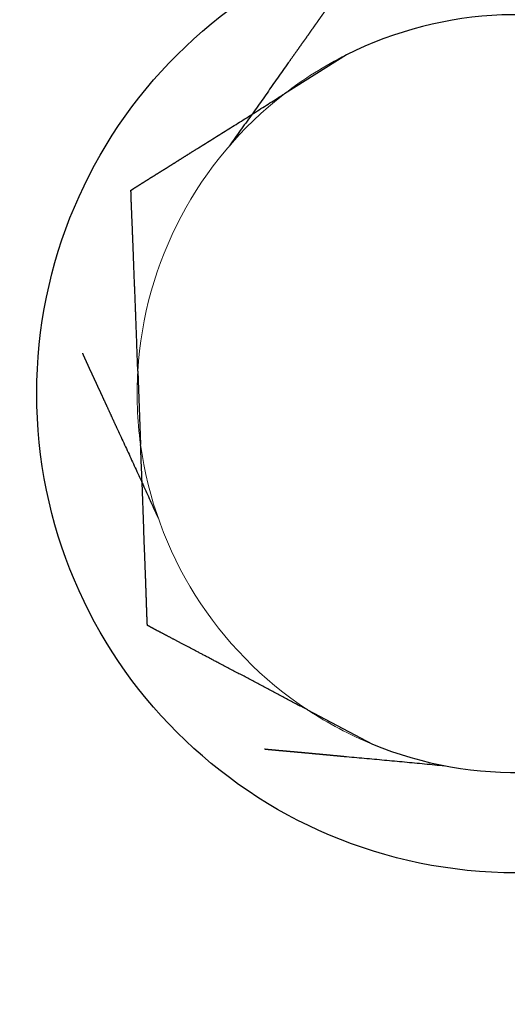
# Model space of a CAD drawing. Header units: inches. Extents: x 0 to 29700, y -16 to 21000.
# Tile 337 of 376: x 20032 to 20047, y 16504 to 16536. Entities that reach past the tile are written whole.
import ezdxf

# ---------------------------------------------------------------- set-up
doc = ezdxf.new("R2010")
doc.units = ezdxf.units.IN
doc.layers.add('254', color=7, linetype='Continuous', true_color=0xffffff)
doc.styles.add('latin_extended', font='simplex.shx')
doc.dimstyles.get("Standard").update_dxf_attribs({"dimtxt": 0.18, "dimasz": 0.18, "dimexe": 0.18, "dimexo": 0.0625, "dimgap": 0.09, "dimtad": 0, "dimtih": 1, "dimtoh": 1, "dimdec": 4, "dimzin": 0, "dimdsep": 46, "dimtxsty": 'Standard', "dimcen": 0.09, "dimadec": 0, "dimazin": 0, "dimtfac": 1, "dimtdec": 4, "dimtofl": 0, "dimtmove": 0, "dimatfit": 3, "dimfxl": 1, "dimtolj": 1, "dimtzin": 0, "dimarcsym": 0})

# ---------------------------------------------------------------- blocks, each defined once
blk = doc.blocks.new('_U5')
at = {"layer": '254', "color": 3, "linetype": 'Continuous', "lineweight": 13, "transparency": 16777216}
for p, q in [((27220.427, 17368.716), (27220.427, 13173.692)), ((18363.86, 15513.186), (18363.86, 13173.692)), ((18538.86, 13223.692), (27045.427, 13223.692))]:
    blk.add_line(p, q, dxfattribs=at)
at = {"layer": '254', "color": 3, "transparency": 16777216}
for points in [[(18538.86, 13252.858), (18538.86, 13194.525), (18363.86, 13223.692)], [(27045.427, 13194.525), (27045.427, 13252.858), (27220.427, 13223.692)]]:
    blk.add_solid(points, dxfattribs=at)
at = {"layer": 'Defpoints', "color": 0, "transparency": 16777216}
for p in [(27220.427, 17418.716), (18363.86, 15563.186), (27220.427, 13223.692)]:
    blk.add_point(p, dxfattribs=at)
at = {"layer": '254', "color": 2, "lineweight": 13, "transparency": 16777216, "insert": (22483.81, 13486.192), "char_height": 175, "attachment_point": 1, "style": 'latin_extended'}
blk.add_mtext('\\A1;8857', dxfattribs=at)

msp = doc.modelspace()

# ---------------------------------------------------------------- linework, layer by layer
at = {"layer": '254', "color": 2, "linetype": 'Continuous', "lineweight": 25}
for p, q in [((20041.959, 16534.472), (20039.987, 16533.232)), ((20035.325, 16524.405), (20035.413, 16522.077)), ((20040.726, 16513.627), (20042.786, 16512.539))]:
    msp.add_line(p, q, dxfattribs=at)
msp.add_circle((20047.36, 16523.694), 15.25, dxfattribs=at)
for start, end in [(67.7044, 116.6154), (247.7044, 296.6154)]:
    msp.add_arc((20047.36, 16523.694), 12.056, start, end, dxfattribs=at)
at = {"layer": '254', "color": 110, "linetype": 'Continuous', "lineweight": 13}
for start, end in [(116.6153, 127.7043), (127.7044, 176.6154), (176.6153, 187.7043), (187.7044, 236.6154), (236.6153, 247.7043)]:
    msp.add_arc((20047.36, 16523.694), 12.056, start, end, dxfattribs=at)
at = {"layer": '254', "color": 2, "linetype": 'Continuous', "lineweight": 25}
for points, knots in [([(20041.574, 16536.284), (20041.572, 16536.282), (20041.571, 16536.28), (20041.57, 16536.279), (20041.569, 16536.278), (20041.568, 16536.276), (20041.566, 16536.274), (20041.565, 16536.272), (20041.563, 16536.269), (20041.561, 16536.267), (20041.559, 16536.264), (20041.557, 16536.261), (20041.555, 16536.258), (20041.552, 16536.255), (20041.55, 16536.251), (20041.547, 16536.247), (20041.544, 16536.243), (20041.541, 16536.239), (20041.538, 16536.235), (20041.534, 16536.23), (20041.531, 16536.225), (20041.527, 16536.22), (20041.523, 16536.215), (20041.519, 16536.21), (20041.515, 16536.204), (20041.511, 16536.198), (20041.506, 16536.192), (20041.502, 16536.186), (20041.497, 16536.179), (20041.492, 16536.173), (20041.487, 16536.166), (20041.482, 16536.159), (20041.477, 16536.151), (20041.472, 16536.144), (20041.466, 16536.136), (20041.46, 16536.128), (20041.455, 16536.12), (20041.449, 16536.112), (20041.443, 16536.103), (20041.436, 16536.094), (20041.43, 16536.085), (20041.423, 16536.076), (20041.417, 16536.067), (20041.41, 16536.057), (20041.403, 16536.047), (20041.396, 16536.038), (20041.389, 16536.027), (20041.381, 16536.017), (20041.374, 16536.006), (20041.366, 16535.996), (20041.359, 16535.985), (20041.351, 16535.973), (20041.343, 16535.962), (20041.334, 16535.951), (20041.326, 16535.939), (20041.318, 16535.927), (20041.309, 16535.915), (20041.3, 16535.902), (20041.292, 16535.89), (20041.283, 16535.877), (20041.273, 16535.864), (20041.264, 16535.851), (20041.255, 16535.838), (20041.245, 16535.824), (20041.236, 16535.81), (20041.226, 16535.796), (20041.216, 16535.782), (20041.206, 16535.768), (20041.196, 16535.754), (20041.186, 16535.739), (20041.175, 16535.724), (20041.165, 16535.709), (20041.154, 16535.694), (20041.143, 16535.679), (20041.132, 16535.663), (20041.121, 16535.647), (20041.11, 16535.631), (20041.099, 16535.615), (20041.087, 16535.599), (20041.076, 16535.582), (20041.064, 16535.566), (20041.052, 16535.549), (20041.04, 16535.532), (20041.028, 16535.515), (20041.016, 16535.497), (20041.003, 16535.48), (20040.991, 16535.462), (20040.978, 16535.444), (20040.966, 16535.426), (20040.953, 16535.408), (20040.94, 16535.389), (20040.927, 16535.371), (20040.914, 16535.352), (20040.9, 16535.333), (20040.887, 16535.314), (20040.873, 16535.295), (20040.86, 16535.276), (20040.846, 16535.256), (20040.832, 16535.236), (20040.818, 16535.216), (20040.804, 16535.196), (20040.79, 16535.176), (20040.775, 16535.156), (20040.761, 16535.135), (20040.746, 16535.115), (20040.731, 16535.094), (20040.716, 16535.073), (20040.701, 16535.052), (20040.686, 16535.03), (20040.671, 16535.009), (20040.656, 16534.987), (20040.64, 16534.965), (20040.625, 16534.943), (20040.609, 16534.921), (20040.593, 16534.899), (20040.578, 16534.877), (20040.562, 16534.854), (20040.546, 16534.831), (20040.529, 16534.809), (20040.513, 16534.786), (20040.497, 16534.762), (20040.48, 16534.739), (20040.463, 16534.716), (20040.447, 16534.692), (20040.43, 16534.668), (20040.413, 16534.644), (20040.396, 16534.62), (20040.379, 16534.596), (20040.361, 16534.572), (20040.344, 16534.547), (20040.326, 16534.523), (20040.309, 16534.498), (20040.291, 16534.473), (20040.273, 16534.448), (20040.256, 16534.423), (20040.238, 16534.397), (20040.219, 16534.372), (20040.201, 16534.346), (20040.183, 16534.32), (20040.165, 16534.295), (20040.146, 16534.269), (20040.128, 16534.242), (20040.059, 16534.145), (20039.94, 16533.977), (20039.771, 16533.736), (20039.602, 16533.497), (20039.434, 16533.257), (20039.265, 16533.018), (20039.095, 16532.78), (20038.925, 16532.541), (20038.755, 16532.302), (20038.584, 16532.063), (20038.413, 16531.823), (20038.299, 16531.662), (20038.242, 16531.581)], [0, 0, 0, 0, 0.013577, 0.015861, 0.018152, 0.020449, 0.022754, 0.025067, 0.027387, 0.029717, 0.032055, 0.034402, 0.036759, 0.039126, 0.041504, 0.043892, 0.046291, 0.048702, 0.051125, 0.05356, 0.056007, 0.058467, 0.06094, 0.063426, 0.065926, 0.06844, 0.070969, 0.073511, 0.076069, 0.078642, 0.08123, 0.083833, 0.086453, 0.089089, 0.09174, 0.094409, 0.097094, 0.099796, 0.102516, 0.105253, 0.108007, 0.11078, 0.11357, 0.116379, 0.119206, 0.122051, 0.124916, 0.127799, 0.130701, 0.133623, 0.136564, 0.139524, 0.142504, 0.145504, 0.148524, 0.151565, 0.154625, 0.157706, 0.160807, 0.163929, 0.167071, 0.170235, 0.173419, 0.176625, 0.179851, 0.183099, 0.186368, 0.189659, 0.192971, 0.196305, 0.199661, 0.203038, 0.206437, 0.209859, 0.213302, 0.216767, 0.220255, 0.223765, 0.227297, 0.230851, 0.234428, 0.238028, 0.24165, 0.245294, 0.248961, 0.252651, 0.256364, 0.2601, 0.263858, 0.26764, 0.271444, 0.275271, 0.279122, 0.282995, 0.286892, 0.290812, 0.294755, 0.298721, 0.30271, 0.306723, 0.310759, 0.314819, 0.318901, 0.323008, 0.327137, 0.331291, 0.335467, 0.339667, 0.343891, 0.348138, 0.352409, 0.356704, 0.361022, 0.365364, 0.369729, 0.374118, 0.378531, 0.382967, 0.387427, 0.391911, 0.396419, 0.40095, 0.405505, 0.410084, 0.414687, 0.419313, 0.423963, 0.428638, 0.433335, 0.438057, 0.442803, 0.447572, 0.452365, 0.457182, 0.462023, 0.466888, 0.471777, 0.476689, 0.481625, 0.486585, 0.491569, 0.496577, 0.501609, 0.547277, 0.592736, 0.638031, 0.68321, 0.72832, 0.773407, 0.818518, 0.863695, 0.908976, 0.9544, 1, 1, 1, 1]), ([(20035.108, 16530.165), (20035.11, 16530.166), (20035.112, 16530.167), (20035.113, 16530.168), (20035.114, 16530.169), (20035.116, 16530.17), (20035.118, 16530.172), (20035.12, 16530.173), (20035.123, 16530.175), (20035.125, 16530.176), (20035.128, 16530.178), (20035.131, 16530.18), (20035.134, 16530.182), (20035.138, 16530.185), (20035.141, 16530.187), (20035.145, 16530.189), (20035.149, 16530.192), (20035.153, 16530.195), (20035.158, 16530.198), (20035.162, 16530.201), (20035.167, 16530.204), (20035.172, 16530.207), (20035.178, 16530.211), (20035.183, 16530.214), (20035.189, 16530.218), (20035.195, 16530.222), (20035.201, 16530.226), (20035.207, 16530.23), (20035.214, 16530.234), (20035.221, 16530.239), (20035.228, 16530.243), (20035.235, 16530.248), (20035.242, 16530.253), (20035.25, 16530.257), (20035.258, 16530.262), (20035.266, 16530.268), (20035.274, 16530.273), (20035.283, 16530.278), (20035.291, 16530.284), (20035.3, 16530.289), (20035.309, 16530.295), (20035.319, 16530.301), (20035.328, 16530.307), (20035.338, 16530.313), (20035.348, 16530.319), (20035.358, 16530.326), (20035.368, 16530.332), (20035.379, 16530.339), (20035.39, 16530.346), (20035.401, 16530.353), (20035.412, 16530.36), (20035.423, 16530.367), (20035.435, 16530.374), (20035.446, 16530.382), (20035.458, 16530.389), (20035.471, 16530.397), (20035.483, 16530.405), (20035.496, 16530.412), (20035.509, 16530.421), (20035.522, 16530.429), (20035.535, 16530.437), (20035.548, 16530.445), (20035.562, 16530.454), (20035.576, 16530.462), (20035.59, 16530.471), (20035.604, 16530.48), (20035.618, 16530.489), (20035.633, 16530.498), (20035.648, 16530.507), (20035.663, 16530.517), (20035.678, 16530.526), (20035.694, 16530.536), (20035.709, 16530.546), (20035.725, 16530.555), (20035.741, 16530.565), (20035.757, 16530.576), (20035.774, 16530.586), (20035.79, 16530.596), (20035.807, 16530.607), (20035.824, 16530.617), (20035.841, 16530.628), (20035.858, 16530.639), (20035.876, 16530.649), (20035.894, 16530.661), (20035.912, 16530.672), (20035.93, 16530.683), (20035.948, 16530.694), (20035.966, 16530.706), (20035.985, 16530.717), (20036.004, 16530.729), (20036.023, 16530.741), (20036.042, 16530.753), (20036.062, 16530.765), (20036.081, 16530.777), (20036.101, 16530.79), (20036.121, 16530.802), (20036.141, 16530.815), (20036.161, 16530.827), (20036.182, 16530.84), (20036.202, 16530.853), (20036.223, 16530.866), (20036.244, 16530.879), (20036.265, 16530.893), (20036.287, 16530.906), (20036.308, 16530.919), (20036.33, 16530.933), (20036.352, 16530.947), (20036.374, 16530.961), (20036.396, 16530.974), (20036.419, 16530.989), (20036.441, 16531.003), (20036.464, 16531.017), (20036.487, 16531.031), (20036.51, 16531.046), (20036.533, 16531.06), (20036.557, 16531.075), (20036.58, 16531.09), (20036.604, 16531.105), (20036.628, 16531.12), (20036.652, 16531.135), (20036.676, 16531.151), (20036.701, 16531.166), (20036.726, 16531.181), (20036.75, 16531.197), (20036.775, 16531.213), (20036.8, 16531.229), (20036.826, 16531.245), (20036.851, 16531.261), (20036.877, 16531.277), (20036.903, 16531.293), (20036.929, 16531.309), (20036.955, 16531.326), (20036.981, 16531.342), (20037.008, 16531.359), (20037.034, 16531.376), (20037.061, 16531.393), (20037.088, 16531.41), (20037.115, 16531.427), (20037.143, 16531.444), (20037.17, 16531.461), (20037.198, 16531.479), (20037.226, 16531.496), (20037.32, 16531.555), (20037.481, 16531.656), (20037.709, 16531.799), (20037.937, 16531.941), (20038.164, 16532.083), (20038.391, 16532.225), (20038.618, 16532.367), (20038.845, 16532.51), (20039.072, 16532.654), (20039.299, 16532.798), (20039.527, 16532.943), (20039.757, 16533.087), (20039.91, 16533.184), (20039.987, 16533.232)], [0, 0, 0, 0, 0.013342, 0.015588, 0.01784, 0.0201, 0.022368, 0.024643, 0.026927, 0.029219, 0.03152, 0.033831, 0.036152, 0.038483, 0.040825, 0.043177, 0.045541, 0.047916, 0.050303, 0.052703, 0.055115, 0.05754, 0.059978, 0.06243, 0.064895, 0.067374, 0.069868, 0.072377, 0.0749, 0.077439, 0.079993, 0.082563, 0.085149, 0.087751, 0.09037, 0.093005, 0.095657, 0.098327, 0.101013, 0.103718, 0.10644, 0.10918, 0.111938, 0.114715, 0.11751, 0.120324, 0.123157, 0.12601, 0.128881, 0.131772, 0.134683, 0.137614, 0.140565, 0.143535, 0.146526, 0.149538, 0.15257, 0.155623, 0.158697, 0.161792, 0.164908, 0.168045, 0.171204, 0.174384, 0.177586, 0.18081, 0.184055, 0.187323, 0.190613, 0.193925, 0.19726, 0.200617, 0.203996, 0.207398, 0.210823, 0.214271, 0.217742, 0.221236, 0.224753, 0.228294, 0.231858, 0.235445, 0.239056, 0.24269, 0.246348, 0.25003, 0.253736, 0.257466, 0.26122, 0.264998, 0.2688, 0.272626, 0.276477, 0.280352, 0.284252, 0.288176, 0.292125, 0.296099, 0.300097, 0.304121, 0.308169, 0.312242, 0.31634, 0.320464, 0.324613, 0.328786, 0.332986, 0.33721, 0.341461, 0.345736, 0.350038, 0.354365, 0.358717, 0.363096, 0.3675, 0.37193, 0.376387, 0.380869, 0.385377, 0.389912, 0.394472, 0.399059, 0.403673, 0.408312, 0.412979, 0.417671, 0.422391, 0.427136, 0.431909, 0.436708, 0.441534, 0.446387, 0.451267, 0.456174, 0.461108, 0.466069, 0.471057, 0.476073, 0.481116, 0.486185, 0.491283, 0.496408, 0.50156, 0.543377, 0.585008, 0.626493, 0.667873, 0.709191, 0.750488, 0.791805, 0.833181, 0.874654, 0.916259, 0.958031, 1, 1, 1, 1]), ([(20035.325, 16524.405), (20035.323, 16524.46), (20035.319, 16524.569), (20035.313, 16524.733), (20035.307, 16524.896), (20035.302, 16525.059), (20035.296, 16525.221), (20035.29, 16525.383), (20035.285, 16525.545), (20035.279, 16525.706), (20035.273, 16525.868), (20035.267, 16526.029), (20035.261, 16526.19), (20035.255, 16526.351), (20035.249, 16526.512), (20035.242, 16526.673), (20035.236, 16526.834), (20035.229, 16526.995), (20035.222, 16527.157), (20035.216, 16527.318), (20035.209, 16527.48), (20035.204, 16527.609), (20035.201, 16527.705), (20035.198, 16527.768), (20035.196, 16527.831), (20035.194, 16527.892), (20035.191, 16527.953), (20035.189, 16528.014), (20035.187, 16528.073), (20035.185, 16528.132), (20035.183, 16528.19), (20035.181, 16528.247), (20035.178, 16528.303), (20035.176, 16528.359), (20035.174, 16528.414), (20035.172, 16528.468), (20035.17, 16528.521), (20035.168, 16528.574), (20035.166, 16528.626), (20035.164, 16528.677), (20035.162, 16528.727), (20035.16, 16528.777), (20035.158, 16528.825), (20035.156, 16528.873), (20035.154, 16528.92), (20035.153, 16528.966), (20035.151, 16529.012), (20035.149, 16529.057), (20035.147, 16529.1), (20035.145, 16529.143), (20035.143, 16529.186), (20035.142, 16529.227), (20035.14, 16529.268), (20035.138, 16529.307), (20035.137, 16529.346), (20035.135, 16529.384), (20035.134, 16529.421), (20035.132, 16529.457), (20035.131, 16529.493), (20035.129, 16529.527), (20035.128, 16529.561), (20035.126, 16529.594), (20035.125, 16529.626), (20035.124, 16529.657), (20035.123, 16529.687), (20035.121, 16529.716), (20035.12, 16529.744), (20035.119, 16529.772), (20035.118, 16529.798), (20035.117, 16529.824), (20035.116, 16529.849), (20035.115, 16529.872), (20035.115, 16529.895), (20035.114, 16529.917), (20035.113, 16529.938), (20035.113, 16529.958), (20035.112, 16529.978), (20035.111, 16529.996), (20035.111, 16530.013), (20035.11, 16530.03), (20035.11, 16530.045), (20035.11, 16530.06), (20035.109, 16530.073), (20035.109, 16530.086), (20035.109, 16530.097), (20035.109, 16530.108), (20035.108, 16530.118), (20035.108, 16530.127), (20035.108, 16530.135), (20035.108, 16530.142), (20035.108, 16530.148), (20035.108, 16530.153), (20035.108, 16530.157), (20035.108, 16530.161), (20035.108, 16530.163), (20035.108, 16530.164), (20035.108, 16530.165)], [0, 0, 0, 0, 0.025303, 0.050529, 0.075684, 0.100777, 0.125813, 0.1508, 0.175747, 0.20066, 0.225549, 0.250421, 0.275285, 0.300151, 0.325026, 0.349921, 0.374845, 0.399805, 0.424813, 0.449876, 0.475004, 0.500204, 0.51018, 0.520052, 0.52982, 0.539486, 0.54905, 0.558512, 0.567872, 0.577131, 0.58629, 0.595348, 0.604307, 0.613166, 0.621927, 0.630589, 0.639153, 0.647619, 0.655989, 0.664261, 0.672438, 0.680519, 0.688505, 0.696396, 0.704193, 0.711896, 0.719507, 0.727024, 0.73445, 0.741784, 0.749027, 0.75618, 0.763243, 0.770218, 0.777103, 0.783901, 0.790612, 0.797237, 0.803776, 0.81023, 0.8166, 0.822887, 0.829092, 0.835215, 0.841258, 0.847221, 0.853106, 0.858913, 0.864644, 0.870299, 0.875881, 0.88139, 0.886828, 0.892196, 0.897495, 0.902727, 0.907894, 0.912997, 0.918038, 0.923018, 0.92794, 0.932806, 0.937617, 0.942376, 0.947084, 0.951745, 0.95636, 0.960933, 0.965464, 0.969958, 0.974417, 0.978843, 0.983239, 0.987609, 0.991955, 1, 1, 1, 1]), ([(20033.564, 16524.978), (20033.565, 16524.975), (20033.565, 16524.974), (20033.566, 16524.972), (20033.567, 16524.97), (20033.568, 16524.969), (20033.568, 16524.966), (20033.569, 16524.964), (20033.571, 16524.961), (20033.572, 16524.959), (20033.573, 16524.955), (20033.575, 16524.952), (20033.576, 16524.949), (20033.578, 16524.945), (20033.579, 16524.941), (20033.581, 16524.937), (20033.583, 16524.932), (20033.585, 16524.928), (20033.587, 16524.923), (20033.59, 16524.918), (20033.592, 16524.912), (20033.594, 16524.907), (20033.597, 16524.901), (20033.6, 16524.895), (20033.602, 16524.889), (20033.605, 16524.882), (20033.608, 16524.876), (20033.611, 16524.869), (20033.614, 16524.861), (20033.618, 16524.854), (20033.621, 16524.847), (20033.625, 16524.839), (20033.628, 16524.831), (20033.632, 16524.822), (20033.636, 16524.814), (20033.64, 16524.805), (20033.644, 16524.796), (20033.648, 16524.787), (20033.652, 16524.778), (20033.656, 16524.768), (20033.661, 16524.758), (20033.665, 16524.748), (20033.67, 16524.738), (20033.675, 16524.728), (20033.68, 16524.717), (20033.685, 16524.706), (20033.69, 16524.695), (20033.695, 16524.684), (20033.7, 16524.672), (20033.706, 16524.66), (20033.711, 16524.648), (20033.717, 16524.636), (20033.723, 16524.624), (20033.728, 16524.611), (20033.734, 16524.598), (20033.74, 16524.585), (20033.747, 16524.572), (20033.753, 16524.558), (20033.759, 16524.544), (20033.766, 16524.53), (20033.772, 16524.516), (20033.779, 16524.502), (20033.786, 16524.487), (20033.792, 16524.473), (20033.799, 16524.458), (20033.806, 16524.442), (20033.814, 16524.427), (20033.821, 16524.411), (20033.828, 16524.395), (20033.836, 16524.379), (20033.843, 16524.363), (20033.851, 16524.347), (20033.859, 16524.33), (20033.867, 16524.313), (20033.874, 16524.296), (20033.883, 16524.279), (20033.891, 16524.261), (20033.899, 16524.243), (20033.907, 16524.226), (20033.916, 16524.207), (20033.924, 16524.189), (20033.933, 16524.171), (20033.941, 16524.152), (20033.95, 16524.133), (20033.959, 16524.114), (20033.968, 16524.094), (20033.977, 16524.075), (20033.986, 16524.055), (20033.996, 16524.035), (20034.005, 16524.015), (20034.014, 16523.995), (20034.024, 16523.974), (20034.034, 16523.953), (20034.043, 16523.932), (20034.053, 16523.911), (20034.063, 16523.89), (20034.073, 16523.869), (20034.083, 16523.847), (20034.093, 16523.825), (20034.103, 16523.803), (20034.114, 16523.78), (20034.124, 16523.758), (20034.135, 16523.735), (20034.145, 16523.712), (20034.156, 16523.689), (20034.167, 16523.666), (20034.177, 16523.643), (20034.188, 16523.619), (20034.199, 16523.595), (20034.21, 16523.571), (20034.222, 16523.547), (20034.233, 16523.523), (20034.244, 16523.498), (20034.255, 16523.473), (20034.267, 16523.448), (20034.279, 16523.423), (20034.29, 16523.398), (20034.302, 16523.372), (20034.314, 16523.346), (20034.326, 16523.321), (20034.338, 16523.294), (20034.35, 16523.268), (20034.362, 16523.242), (20034.374, 16523.215), (20034.386, 16523.188), (20034.399, 16523.161), (20034.411, 16523.134), (20034.424, 16523.107), (20034.436, 16523.079), (20034.449, 16523.051), (20034.462, 16523.024), (20034.475, 16522.995), (20034.488, 16522.967), (20034.501, 16522.939), (20034.514, 16522.91), (20034.527, 16522.881), (20034.541, 16522.852), (20034.554, 16522.823), (20034.567, 16522.794), (20034.581, 16522.764), (20034.595, 16522.735), (20034.608, 16522.705), (20034.655, 16522.604), (20034.734, 16522.431), (20034.848, 16522.187), (20034.96, 16521.944), (20035.073, 16521.701), (20035.185, 16521.457), (20035.297, 16521.214), (20035.409, 16520.97), (20035.521, 16520.726), (20035.632, 16520.481), (20035.744, 16520.235), (20035.857, 16519.988), (20035.932, 16519.824), (20035.97, 16519.741)], [0, 0, 0, 0, 0.013342, 0.015588, 0.01784, 0.0201, 0.022368, 0.024643, 0.026927, 0.029219, 0.03152, 0.033831, 0.036152, 0.038483, 0.040825, 0.043177, 0.045541, 0.047916, 0.050303, 0.052703, 0.055115, 0.05754, 0.059978, 0.06243, 0.064895, 0.067374, 0.069868, 0.072377, 0.0749, 0.077439, 0.079993, 0.082563, 0.085149, 0.087751, 0.09037, 0.093005, 0.095657, 0.098327, 0.101013, 0.103718, 0.10644, 0.10918, 0.111938, 0.114715, 0.11751, 0.120324, 0.123157, 0.12601, 0.128881, 0.131772, 0.134683, 0.137614, 0.140565, 0.143535, 0.146526, 0.149538, 0.15257, 0.155623, 0.158697, 0.161792, 0.164908, 0.168045, 0.171204, 0.174384, 0.177586, 0.18081, 0.184055, 0.187323, 0.190613, 0.193925, 0.19726, 0.200617, 0.203996, 0.207398, 0.210823, 0.214271, 0.217742, 0.221236, 0.224753, 0.228294, 0.231858, 0.235445, 0.239056, 0.24269, 0.246348, 0.25003, 0.253736, 0.257466, 0.26122, 0.264998, 0.2688, 0.272626, 0.276477, 0.280352, 0.284252, 0.288176, 0.292125, 0.296099, 0.300097, 0.304121, 0.308169, 0.312242, 0.31634, 0.320464, 0.324613, 0.328786, 0.332986, 0.33721, 0.341461, 0.345736, 0.350038, 0.354365, 0.358717, 0.363096, 0.3675, 0.37193, 0.376387, 0.380869, 0.385377, 0.389912, 0.394472, 0.399059, 0.403673, 0.408312, 0.412979, 0.417671, 0.422391, 0.427136, 0.431909, 0.436708, 0.441534, 0.446387, 0.451267, 0.456174, 0.461108, 0.466069, 0.471057, 0.476073, 0.481116, 0.486185, 0.491283, 0.496408, 0.50156, 0.543377, 0.585008, 0.626493, 0.667873, 0.709191, 0.750488, 0.791805, 0.833181, 0.874654, 0.916259, 0.958031, 1, 1, 1, 1]), ([(20035.63, 16516.318), (20035.63, 16516.321), (20035.63, 16516.323), (20035.63, 16516.324), (20035.629, 16516.326), (20035.629, 16516.328), (20035.629, 16516.331), (20035.629, 16516.333), (20035.629, 16516.336), (20035.629, 16516.339), (20035.628, 16516.343), (20035.628, 16516.347), (20035.628, 16516.351), (20035.628, 16516.355), (20035.628, 16516.359), (20035.627, 16516.364), (20035.627, 16516.369), (20035.627, 16516.374), (20035.626, 16516.379), (20035.626, 16516.385), (20035.626, 16516.391), (20035.625, 16516.397), (20035.625, 16516.404), (20035.625, 16516.411), (20035.624, 16516.417), (20035.624, 16516.425), (20035.624, 16516.432), (20035.623, 16516.44), (20035.623, 16516.448), (20035.623, 16516.456), (20035.622, 16516.465), (20035.622, 16516.473), (20035.621, 16516.482), (20035.621, 16516.492), (20035.621, 16516.501), (20035.62, 16516.511), (20035.62, 16516.521), (20035.619, 16516.531), (20035.619, 16516.542), (20035.619, 16516.552), (20035.618, 16516.563), (20035.618, 16516.575), (20035.617, 16516.586), (20035.617, 16516.598), (20035.616, 16516.61), (20035.616, 16516.622), (20035.615, 16516.634), (20035.615, 16516.647), (20035.614, 16516.66), (20035.614, 16516.673), (20035.613, 16516.687), (20035.613, 16516.7), (20035.612, 16516.714), (20035.612, 16516.728), (20035.611, 16516.743), (20035.611, 16516.757), (20035.61, 16516.772), (20035.61, 16516.787), (20035.609, 16516.803), (20035.609, 16516.818), (20035.608, 16516.834), (20035.608, 16516.85), (20035.607, 16516.866), (20035.606, 16516.883), (20035.606, 16516.9), (20035.605, 16516.917), (20035.605, 16516.934), (20035.604, 16516.951), (20035.603, 16516.969), (20035.603, 16516.987), (20035.602, 16517.005), (20035.602, 16517.023), (20035.601, 16517.042), (20035.6, 16517.061), (20035.6, 16517.08), (20035.599, 16517.099), (20035.598, 16517.119), (20035.598, 16517.138), (20035.597, 16517.158), (20035.596, 16517.178), (20035.596, 16517.199), (20035.595, 16517.219), (20035.594, 16517.24), (20035.594, 16517.261), (20035.593, 16517.282), (20035.592, 16517.304), (20035.591, 16517.325), (20035.591, 16517.347), (20035.59, 16517.369), (20035.589, 16517.391), (20035.588, 16517.414), (20035.588, 16517.437), (20035.587, 16517.459), (20035.586, 16517.483), (20035.585, 16517.506), (20035.584, 16517.529), (20035.584, 16517.553), (20035.583, 16517.577), (20035.582, 16517.601), (20035.581, 16517.625), (20035.58, 16517.65), (20035.579, 16517.675), (20035.578, 16517.7), (20035.577, 16517.725), (20035.576, 16517.75), (20035.575, 16517.776), (20035.575, 16517.801), (20035.574, 16517.827), (20035.573, 16517.853), (20035.572, 16517.88), (20035.571, 16517.906), (20035.57, 16517.933), (20035.569, 16517.96), (20035.568, 16517.987), (20035.567, 16518.014), (20035.566, 16518.041), (20035.565, 16518.069), (20035.563, 16518.097), (20035.562, 16518.125), (20035.561, 16518.153), (20035.56, 16518.181), (20035.559, 16518.21), (20035.558, 16518.239), (20035.557, 16518.268), (20035.556, 16518.297), (20035.555, 16518.326), (20035.554, 16518.355), (20035.552, 16518.385), (20035.551, 16518.415), (20035.55, 16518.445), (20035.549, 16518.475), (20035.548, 16518.505), (20035.547, 16518.536), (20035.545, 16518.567), (20035.544, 16518.598), (20035.543, 16518.629), (20035.542, 16518.66), (20035.541, 16518.691), (20035.539, 16518.723), (20035.538, 16518.755), (20035.537, 16518.786), (20035.536, 16518.819), (20035.531, 16518.938), (20035.524, 16519.144), (20035.514, 16519.437), (20035.504, 16519.73), (20035.494, 16520.023), (20035.483, 16520.315), (20035.472, 16520.608), (20035.46, 16520.9), (20035.448, 16521.193), (20035.436, 16521.487), (20035.424, 16521.782), (20035.417, 16521.979), (20035.413, 16522.077)], [0, 0, 0, 0, 0.013577, 0.015861, 0.018152, 0.020449, 0.022754, 0.025067, 0.027387, 0.029717, 0.032055, 0.034402, 0.036759, 0.039126, 0.041504, 0.043892, 0.046291, 0.048702, 0.051125, 0.05356, 0.056007, 0.058467, 0.06094, 0.063426, 0.065926, 0.06844, 0.070969, 0.073511, 0.076069, 0.078642, 0.08123, 0.083833, 0.086453, 0.089089, 0.09174, 0.094409, 0.097094, 0.099796, 0.102516, 0.105253, 0.108007, 0.11078, 0.11357, 0.116379, 0.119206, 0.122051, 0.124916, 0.127799, 0.130701, 0.133623, 0.136564, 0.139524, 0.142504, 0.145504, 0.148524, 0.151565, 0.154625, 0.157706, 0.160807, 0.163929, 0.167071, 0.170235, 0.173419, 0.176625, 0.179851, 0.183099, 0.186368, 0.189659, 0.192971, 0.196305, 0.199661, 0.203038, 0.206437, 0.209859, 0.213302, 0.216767, 0.220255, 0.223765, 0.227297, 0.230851, 0.234428, 0.238028, 0.24165, 0.245294, 0.248961, 0.252651, 0.256364, 0.2601, 0.263858, 0.26764, 0.271444, 0.275271, 0.279122, 0.282995, 0.286892, 0.290812, 0.294755, 0.298721, 0.30271, 0.306723, 0.310759, 0.314819, 0.318901, 0.323008, 0.327137, 0.331291, 0.335467, 0.339667, 0.343891, 0.348138, 0.352409, 0.356704, 0.361022, 0.365364, 0.369729, 0.374118, 0.378531, 0.382967, 0.387427, 0.391911, 0.396419, 0.40095, 0.405505, 0.410084, 0.414687, 0.419313, 0.423963, 0.428638, 0.433335, 0.438057, 0.442803, 0.447572, 0.452365, 0.457182, 0.462023, 0.466888, 0.471777, 0.476689, 0.481625, 0.486585, 0.491569, 0.496577, 0.501609, 0.547277, 0.592736, 0.638031, 0.68321, 0.72832, 0.773407, 0.818518, 0.863695, 0.908976, 0.9544, 1, 1, 1, 1]), ([(20040.726, 16513.627), (20040.673, 16513.655), (20040.567, 16513.711), (20040.408, 16513.795), (20040.249, 16513.88), (20040.09, 16513.964), (20039.932, 16514.048), (20039.773, 16514.132), (20039.615, 16514.217), (20039.456, 16514.301), (20039.298, 16514.385), (20039.139, 16514.468), (20038.98, 16514.552), (20038.821, 16514.636), (20038.662, 16514.719), (20038.503, 16514.803), (20038.343, 16514.886), (20038.184, 16514.97), (20038.024, 16515.054), (20037.9, 16515.119), (20037.811, 16515.166), (20037.757, 16515.195), (20037.704, 16515.223), (20037.652, 16515.251), (20037.6, 16515.278), (20037.548, 16515.305), (20037.497, 16515.332), (20037.447, 16515.359), (20037.397, 16515.385), (20037.348, 16515.412), (20037.299, 16515.437), (20037.251, 16515.463), (20037.203, 16515.488), (20037.156, 16515.513), (20037.109, 16515.538), (20037.063, 16515.562), (20037.018, 16515.586), (20036.973, 16515.61), (20036.929, 16515.633), (20036.886, 16515.656), (20036.843, 16515.678), (20036.8, 16515.701), (20036.759, 16515.723), (20036.718, 16515.744), (20036.677, 16515.765), (20036.637, 16515.786), (20036.598, 16515.807), (20036.56, 16515.827), (20036.522, 16515.847), (20036.485, 16515.866), (20036.449, 16515.885), (20036.413, 16515.904), (20036.378, 16515.922), (20036.344, 16515.94), (20036.31, 16515.958), (20036.278, 16515.975), (20036.246, 16515.992), (20036.214, 16516.008), (20036.184, 16516.024), (20036.154, 16516.04), (20036.125, 16516.055), (20036.097, 16516.07), (20036.069, 16516.084), (20036.042, 16516.098), (20036.016, 16516.112), (20035.991, 16516.125), (20035.967, 16516.138), (20035.944, 16516.15), (20035.921, 16516.162), (20035.899, 16516.173), (20035.878, 16516.185), (20035.858, 16516.195), (20035.839, 16516.205), (20035.82, 16516.215), (20035.802, 16516.225), (20035.786, 16516.234), (20035.77, 16516.242), (20035.755, 16516.25), (20035.74, 16516.258), (20035.727, 16516.265), (20035.714, 16516.272), (20035.703, 16516.278), (20035.692, 16516.284), (20035.682, 16516.289), (20035.673, 16516.294), (20035.665, 16516.299), (20035.657, 16516.303), (20035.651, 16516.306), (20035.645, 16516.309), (20035.641, 16516.312), (20035.637, 16516.314), (20035.634, 16516.316), (20035.632, 16516.317), (20035.631, 16516.318), (20035.63, 16516.318)], [0, 0, 0, 0, 0.027798, 0.055557, 0.083284, 0.110984, 0.138661, 0.166324, 0.193977, 0.221629, 0.249286, 0.276956, 0.304648, 0.332369, 0.360128, 0.387933, 0.415792, 0.443715, 0.47171, 0.499782, 0.50932, 0.518781, 0.528162, 0.537465, 0.54669, 0.555835, 0.5649, 0.573885, 0.582791, 0.591616, 0.60036, 0.609024, 0.617606, 0.626107, 0.634527, 0.642865, 0.651122, 0.659296, 0.667388, 0.675399, 0.683327, 0.691172, 0.698935, 0.706616, 0.714215, 0.721731, 0.729164, 0.736516, 0.743785, 0.750972, 0.758078, 0.765101, 0.772043, 0.778904, 0.785684, 0.792383, 0.799002, 0.805541, 0.812001, 0.818381, 0.824684, 0.830908, 0.837055, 0.843126, 0.849121, 0.855042, 0.860888, 0.866661, 0.872362, 0.877992, 0.883553, 0.889045, 0.894469, 0.899828, 0.905122, 0.910353, 0.915523, 0.920634, 0.925687, 0.930684, 0.935628, 0.94052, 0.945363, 0.950158, 0.954909, 0.959619, 0.964288, 0.968921, 0.97352, 0.978088, 0.982627, 0.987142, 0.991634, 1, 1, 1, 1]), ([(20039.35, 16512.387), (20039.353, 16512.387), (20039.355, 16512.387), (20039.356, 16512.387), (20039.358, 16512.386), (20039.36, 16512.386), (20039.363, 16512.386), (20039.366, 16512.385), (20039.369, 16512.385), (20039.372, 16512.385), (20039.375, 16512.384), (20039.379, 16512.384), (20039.383, 16512.384), (20039.387, 16512.383), (20039.392, 16512.383), (20039.397, 16512.382), (20039.402, 16512.381), (20039.407, 16512.381), (20039.413, 16512.38), (20039.419, 16512.38), (20039.425, 16512.379), (20039.431, 16512.378), (20039.438, 16512.378), (20039.445, 16512.377), (20039.452, 16512.376), (20039.459, 16512.376), (20039.467, 16512.375), (20039.475, 16512.374), (20039.483, 16512.373), (20039.491, 16512.372), (20039.5, 16512.371), (20039.509, 16512.371), (20039.518, 16512.37), (20039.528, 16512.369), (20039.537, 16512.368), (20039.547, 16512.367), (20039.557, 16512.366), (20039.568, 16512.365), (20039.579, 16512.364), (20039.59, 16512.363), (20039.601, 16512.362), (20039.612, 16512.361), (20039.624, 16512.36), (20039.636, 16512.358), (20039.648, 16512.357), (20039.66, 16512.356), (20039.673, 16512.355), (20039.686, 16512.354), (20039.699, 16512.353), (20039.713, 16512.351), (20039.726, 16512.35), (20039.74, 16512.349), (20039.754, 16512.347), (20039.769, 16512.346), (20039.784, 16512.345), (20039.798, 16512.344), (20039.814, 16512.342), (20039.829, 16512.341), (20039.844, 16512.339), (20039.86, 16512.338), (20039.876, 16512.336), (20039.893, 16512.335), (20039.909, 16512.334), (20039.926, 16512.332), (20039.943, 16512.331), (20039.96, 16512.329), (20039.977, 16512.327), (20039.995, 16512.326), (20040.013, 16512.324), (20040.031, 16512.323), (20040.049, 16512.321), (20040.068, 16512.319), (20040.087, 16512.318), (20040.106, 16512.316), (20040.125, 16512.314), (20040.144, 16512.313), (20040.164, 16512.311), (20040.184, 16512.309), (20040.204, 16512.307), (20040.224, 16512.305), (20040.245, 16512.304), (20040.266, 16512.302), (20040.286, 16512.3), (20040.308, 16512.298), (20040.329, 16512.296), (20040.35, 16512.294), (20040.372, 16512.292), (20040.394, 16512.29), (20040.416, 16512.288), (20040.439, 16512.286), (20040.461, 16512.284), (20040.484, 16512.282), (20040.507, 16512.28), (20040.53, 16512.278), (20040.554, 16512.276), (20040.577, 16512.274), (20040.601, 16512.271), (20040.625, 16512.269), (20040.649, 16512.267), (20040.673, 16512.265), (20040.698, 16512.262), (20040.722, 16512.26), (20040.747, 16512.258), (20040.772, 16512.256), (20040.798, 16512.253), (20040.823, 16512.251), (20040.849, 16512.249), (20040.875, 16512.246), (20040.901, 16512.244), (20040.927, 16512.241), (20040.953, 16512.239), (20040.98, 16512.236), (20041.006, 16512.234), (20041.033, 16512.231), (20041.06, 16512.229), (20041.087, 16512.226), (20041.115, 16512.224), (20041.142, 16512.221), (20041.17, 16512.219), (20041.198, 16512.216), (20041.226, 16512.213), (20041.254, 16512.211), (20041.283, 16512.208), (20041.311, 16512.205), (20041.34, 16512.203), (20041.369, 16512.2), (20041.398, 16512.197), (20041.427, 16512.194), (20041.457, 16512.192), (20041.486, 16512.189), (20041.516, 16512.186), (20041.546, 16512.183), (20041.576, 16512.18), (20041.606, 16512.178), (20041.636, 16512.175), (20041.667, 16512.172), (20041.698, 16512.169), (20041.728, 16512.166), (20041.759, 16512.163), (20041.79, 16512.16), (20041.822, 16512.157), (20041.853, 16512.154), (20041.981, 16512.142), (20042.206, 16512.122), (20042.527, 16512.093), (20042.848, 16512.064), (20043.168, 16512.035), (20043.488, 16512.005), (20043.808, 16511.975), (20044.127, 16511.945), (20044.447, 16511.914), (20044.768, 16511.883), (20044.981, 16511.863), (20045.088, 16511.853)], [0, 0, 0, 0, 0.013833, 0.016158, 0.01849, 0.020829, 0.023175, 0.025528, 0.02789, 0.03026, 0.032639, 0.035027, 0.037424, 0.039832, 0.042249, 0.044678, 0.047117, 0.049568, 0.052031, 0.054506, 0.056993, 0.059493, 0.062006, 0.064532, 0.067072, 0.069626, 0.072194, 0.074777, 0.077374, 0.079987, 0.082615, 0.085258, 0.087918, 0.090593, 0.093285, 0.095993, 0.098718, 0.10146, 0.104219, 0.106996, 0.10979, 0.112602, 0.115432, 0.11828, 0.121146, 0.124031, 0.126934, 0.129856, 0.132798, 0.135758, 0.138737, 0.141736, 0.144755, 0.147793, 0.150851, 0.153929, 0.157026, 0.160144, 0.163282, 0.166441, 0.16962, 0.172819, 0.176039, 0.179279, 0.182541, 0.185823, 0.189126, 0.192451, 0.195796, 0.199162, 0.20255, 0.205959, 0.209389, 0.21284, 0.216313, 0.219808, 0.223323, 0.226861, 0.23042, 0.234001, 0.237603, 0.241227, 0.244872, 0.24854, 0.252229, 0.25594, 0.259673, 0.263428, 0.267204, 0.271002, 0.274823, 0.278665, 0.282529, 0.286415, 0.290322, 0.294252, 0.298204, 0.302177, 0.306172, 0.31019, 0.314229, 0.31829, 0.322373, 0.326478, 0.330605, 0.334753, 0.338924, 0.343116, 0.34733, 0.351566, 0.355823, 0.360103, 0.364404, 0.368727, 0.373071, 0.377437, 0.381825, 0.386234, 0.390665, 0.395118, 0.399592, 0.404088, 0.408605, 0.413143, 0.417703, 0.422284, 0.426887, 0.43151, 0.436156, 0.440822, 0.445509, 0.450218, 0.454948, 0.459699, 0.464471, 0.469263, 0.474077, 0.478912, 0.483767, 0.488643, 0.49354, 0.498458, 0.503397, 0.553567, 0.603501, 0.653244, 0.702846, 0.752355, 0.801816, 0.851274, 0.900767, 0.950332, 1, 1, 1, 1])]:
    msp.add_open_spline(points, degree=3, knots=knots, dxfattribs=at)

# ---------------------------------------------------------------- dimensions: what is measured, and where the dimension line sits
at = {"layer": '254', "color": 2, "linetype": 'Continuous', "lineweight": 13}
dim = msp.add_linear_dim(base=(27220.427, 13223.692), p1=(18363.86, 15563.186), p2=(27220.427, 17418.716), dimstyle='Standard', override={"dimscale": 50, "dimtxt": 3.5, "dimasz": 3.5, "dimexe": 1, "dimexo": 1, "dimgap": 1.75, "dimtad": 1, "dimtih": 1, "dimtoh": 0, "dimdec": 0, "dimlfac": 1, "dimzin": 8, "dimdsep": 46, "dimlunit": 2, "dimtxsty": 'latin_extended', "dimsah": 1, "dimse1": 0, "dimse2": 0, "dimsd1": 0, "dimsd2": 0, "dimclrd": 3, "dimclre": 3, "dimclrt": 2, "dimtol": 0, "dimtm": -0.1, "dimtfac": 0.714286, "dimtdec": 3, "dimtofl": 1, "dimtmove": 0, "dimtzin": 8, "dimlwd": 13, "dimlwe": 13}, dxfattribs=at)
dim.commit()
dim.dimension.update_dxf_attribs({"geometry": '_U5', "text_midpoint": (22792.144, 13223.692), "dimtype": 160})

doc.saveas('drawing.dxf')
